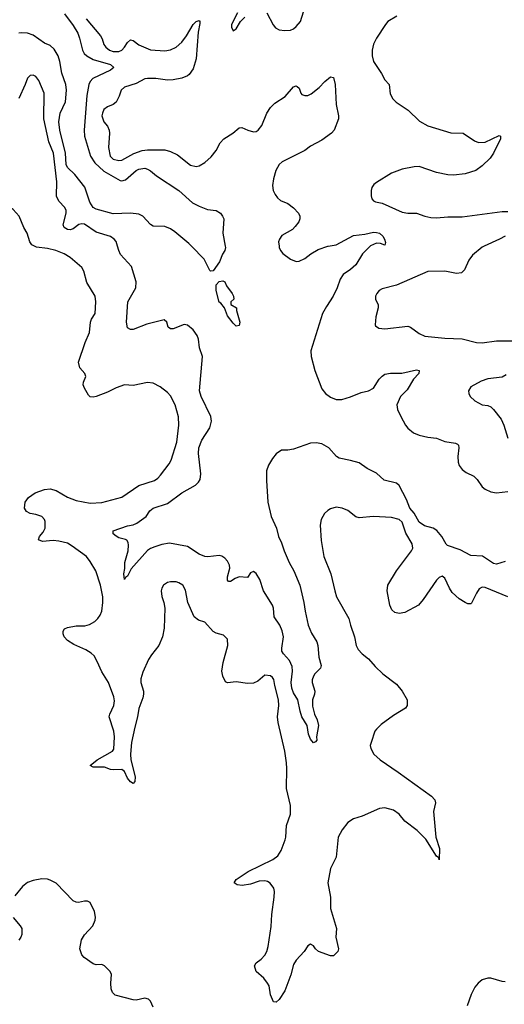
# Model space of a CAD drawing. Header units: inches. Extents: x 1682530 to 1839546, y 640742 to 791647.
# Tile 822 of 923: x 1784076 to 1787465, y 764701 to 771583. Entities that reach past the tile are written whole.
import ezdxf

# ---------------------------------------------------------------- set-up
doc = ezdxf.new("R2010")
doc.units = ezdxf.units.IN
doc.header["$MEASUREMENT"] = 0
doc.layers.add('B7786', color=7, linetype='Continuous')
doc.layers.add('B7787', color=7, linetype='Continuous')

msp = doc.modelspace()

# ---------------------------------------------------------------- linework, layer by layer
at = {"layer": 'B7786', "color": 5}
for points, elevation in [([(1787489.8, 767549.8), (1787330, 767614), (1787310, 767616.3), (1787290, 767605.6), (1787270, 767575.6), (1787235.5, 767504.5), (1787230, 767500.5), (1787210, 767500.9), (1787190, 767508.9), (1787150, 767534.6), (1787099.7, 767579.7), (1787081.1, 767610), (1787050, 767679.3), (1787030, 767694), (1787010, 767684.5), (1786990, 767664.5), (1786898.3, 767530), (1786863.9, 767490), (1786770, 767440.6), (1786730, 767432.5), (1786699.7, 767439.7), (1786678.4, 767458.4), (1786663.5, 767490), (1786644.7, 767590), (1786650.7, 767630), (1786710.6, 767730), (1786816.8, 767870), (1786825.3, 767890), (1786820.5, 767920.5), (1786775.2, 767995.2), (1786750.9, 768070), (1786729.4, 768090), (1786675.8, 768104.2), (1786550, 768109.7), (1786450, 768100.5), (1786427.2, 768107.2), (1786370, 768152.3), (1786330, 768169.4), (1786290, 768175.1), (1786250, 768165.2), (1786230, 768153.2), (1786208.1, 768131.9), (1786184.9, 768090), (1786178, 768050), (1786183.4, 767943.4), (1786201.7, 767830), (1786251.7, 767710), (1786278.7, 767590), (1786292.2, 767550), (1786378.3, 767398.3), (1786388.2, 767350), (1786418.4, 767270), (1786428.5, 767210), (1786441.8, 767181.8), (1786470, 767150.5), (1786514.7, 767114.7), (1786561.4, 767061.4), (1786616.3, 767010), (1786710, 766939.1), (1786750, 766890.7), (1786784.9, 766830), (1786785.5, 766790), (1786773, 766770), (1786690, 766719.5), (1786603.7, 766656.3), (1786570, 766625.2), (1786560.5, 766610), (1786532.7, 766530), (1786528, 766510), (1786530.5, 766490), (1786553.4, 766450), (1786597.1, 766410), (1786723.8, 766323.8), (1786955.1, 766155.1), (1786979.1, 766130), (1786983, 766110), (1786970.5, 766049.5), (1786986.4, 765870), (1787012, 765790), (1787010.4, 765710), (1787006, 765726), (1786990, 765737.2), (1786915.4, 765855.4), (1786855.8, 765915.8), (1786770, 765981.6), (1786730, 766030.9), (1786690, 766057.2), (1786630, 766074), (1786591.2, 766068.8), (1786470, 766016.8), (1786410, 765996.8), (1786370, 765972.6), (1786330, 765920.5), (1786304.1, 765870), (1786290.2, 765730), (1786250.3, 765650), (1786230.3, 765550.3), (1786248.5, 765450), (1786250.4, 765370), (1786290.5, 765230), (1786287.3, 765170), (1786304.9, 765090), (1786300.7, 765070), (1786270, 765039.3), (1786250, 765039.5), (1786166.6, 765070), (1786143.7, 765090), (1786130, 765109.2), (1786110, 765122), (1786090, 765109), (1786066, 765070), (1786010, 765009.5), (1785990, 764979.3), (1785972, 764908), (1785930, 764796), (1785890, 764734), (1785870, 764715.3), (1785850, 764718), (1785830, 764768), (1785819.5, 764830), (1785809.7, 764849.7), (1785783.3, 764883.3), (1785729.2, 764930), (1785717.2, 764970), (1785729.2, 764990), (1785763.6, 765016.4), (1785790, 765044), (1785803.6, 765070), (1785813.9, 765106.1), (1785835.7, 765244.3), (1785838.3, 765330), (1785856.3, 765450), (1785857.8, 765490), (1785853.8, 765513.8), (1785828.6, 765548.6), (1785810, 765558.9), (1785790, 765563.2), (1785750, 765561), (1785690, 765541.5), (1785631.1, 765531.1), (1785595.8, 765535.8), (1785577, 765550), (1785590, 765574.4), (1785674, 765630), (1785846.7, 765713.2), (1785881.5, 765738.5), (1785904.2, 765775.8), (1785931.8, 765850), (1785937.4, 765870), (1785942.4, 765950), (1785968.8, 766030), (1785969.8, 766089.8), (1785942.2, 766210), (1785944.6, 766350), (1785941, 766390), (1785929.8, 766469.8), (1785882.4, 766670), (1785879.8, 766710), (1785888.8, 766790), (1785886.8, 766830), (1785859.1, 766930), (1785852.4, 766972.4), (1785844.8, 766984.8), (1785830, 766996), (1785790, 767001.2), (1785740.9, 766959.1), (1785710, 766945.6), (1785670, 766942.4), (1785590, 766954.5), (1785530, 766947), (1785514.5, 766954.5), (1785495.6, 766995.6), (1785489.7, 767030), (1785498.2, 767090), (1785532, 767210), (1785530, 767253.2), (1785501.2, 767281.2), (1785450, 767294.5), (1785430, 767306.6), (1785370, 767372.3), (1785327.2, 767387.2), (1785297.2, 767410), (1785252, 767510), (1785236.6, 767596.6), (1785218, 767630), (1785190, 767647.3), (1785170, 767653.3), (1785130, 767654.7), (1785110, 767649.5), (1785082, 767630), (1785070.5, 767610), (1785066.4, 767590), (1785070, 767552), (1785084.4, 767510), (1785090.4, 767470), (1785086.3, 767330), (1785075.3, 767270), (1785050.1, 767209.9), (1784996.9, 767143.1), (1784977.2, 767110), (1784937.2, 767022.8), (1784923.8, 766976.2), (1784923.5, 766950), (1784941.4, 766890), (1784941.8, 766870), (1784936.8, 766843.2), (1784910, 766769.4), (1784900.1, 766710), (1784881, 766639), (1784857.9, 766530), (1784850.1, 766450), (1784852.7, 766410), (1784883.1, 766290), (1784880.7, 766259.3), (1784870, 766244), (1784850, 766255.1), (1784830, 766281.2), (1784810, 766329.3), (1784790, 766343), (1784730, 766339.7), (1784710, 766343), (1784670, 766359.7), (1784590, 766359.3), (1784569.2, 766369.2), (1784618, 766410), (1784724, 766470), (1784734.5, 766485.5), (1784738.7, 766570), (1784735.1, 766610), (1784701.6, 766710), (1784705.6, 766730), (1784734.7, 766790), (1784738.2, 766821.8), (1784735, 766850), (1784697.8, 766950), (1784650, 767025.1), (1784618.3, 767098.3), (1784595.9, 767135.9), (1784575.4, 767155.4), (1784538, 767178), (1784455.4, 767215.4), (1784410, 767243), (1784388.2, 767270), (1784380.6, 767290), (1784380.2, 767310), (1784390, 767324.4), (1784410, 767334.1), (1784470, 767345.4), (1784532.6, 767347.4), (1784564.6, 767355.4), (1784602.5, 767377.5), (1784623.2, 767396.8), (1784638.8, 767421.2), (1784649.8, 767450), (1784658.5, 767510), (1784657.7, 767550), (1784641.2, 767630), (1784607.6, 767730), (1784570, 767797), (1784544.2, 767830), (1784444.1, 767904.1), (1784410, 767923.4), (1784350, 767938.6), (1784310, 767942.4), (1784236.2, 767936.2), (1784208.4, 767948.5), (1784215.1, 767970), (1784239.5, 768000.5), (1784254, 768030), (1784255.3, 768075.3), (1784249.7, 768090), (1784230, 768111.2), (1784190, 768125.1), (1784150, 768131.3), (1784124.5, 768144.5), (1784109.8, 768170), (1784114.5, 768210), (1784137.5, 768242.5), (1784184.4, 768275.6), (1784250, 768299.6), (1784290, 768303.2), (1784331.9, 768291.9), (1784410, 768244.9), (1784470, 768222.3), (1784570, 768204.6), (1784650, 768207.7), (1784790, 768245.5), (1784910, 768326.3), (1785017.6, 768362.4), (1785041.4, 768378.6), (1785060.6, 768399.4), (1785122, 768478), (1785136.1, 768503.9), (1785175.6, 768630), (1785188.7, 768750), (1785186.7, 768806.7), (1785163.1, 768890), (1785130, 768953.6), (1785110, 768976.3), (1785057.5, 769017.5), (1785010, 769042.9), (1784970, 769047.6), (1784870, 769025.6), (1784810, 769031.2), (1784750, 769010.9), (1784690, 768980.4), (1784610, 768948.4), (1784590, 768944.7), (1784570, 768947), (1784557.6, 768957.6), (1784528.2, 769008.2), (1784520.7, 769030), (1784522, 769050), (1784538.4, 769090), (1784536.9, 769096.9), (1784532.3, 769110), (1784496.2, 769150), (1784486.6, 769190), (1784533.3, 769326.7), (1784563.9, 769396.1), (1784571.5, 769470), (1784578.7, 769490), (1784603.6, 769530), (1784609.6, 769610.4), (1784604.2, 769650), (1784546.6, 769746.6), (1784525, 769825), (1784511.2, 769850), (1784430, 769921.1), (1784386.7, 769946.7), (1784329.4, 769970), (1784270, 769984.5), (1784193.4, 769993.4), (1784180.4, 770000)], 780), ([(1787470, 767795.9), (1787410, 767778.1), (1787390, 767781.9), (1787313.2, 767833.2), (1787230, 767837.7), (1787156.7, 767876.7), (1787067.7, 767907.7), (1787057.5, 767917.5), (1787028.5, 767970), (1786992.3, 768012.3), (1786968.2, 768028.2), (1786906.4, 768046.4), (1786870, 768071.1), (1786833.8, 768133.8), (1786804.7, 768170), (1786780.2, 768230), (1786730, 768328), (1786710, 768343.5), (1786624.4, 768364.4), (1786570, 768413.1), (1786505.7, 768445.7), (1786450, 768484.7), (1786390, 768503.1), (1786310, 768518), (1786290.7, 768530.7), (1786238, 768590), (1786190, 768618.8), (1786150, 768626), (1786110, 768623.1), (1785990, 768580.4), (1785950, 768573.7), (1785906.5, 768573.5), (1785870, 768547.8), (1785843.1, 768516.9), (1785814.9, 768470), (1785802.8, 768430), (1785801.1, 768361.1), (1785810.3, 768209.7), (1785835, 768110), (1785871.1, 768030), (1785886.8, 767970), (1785906.9, 767926.9), (1785924.6, 767870), (1785959.8, 767790), (1785993.7, 767730), (1786034.9, 767630), (1786064, 767510), (1786071.7, 767450), (1786093.7, 767350), (1786115.6, 767295.6), (1786155, 767235), (1786162, 767210), (1786167.1, 767127.1), (1786184, 767070), (1786178.8, 767050), (1786139.1, 767010), (1786130, 766994), (1786121.6, 766970), (1786120.4, 766950), (1786139.3, 766890), (1786138, 766870), (1786124.4, 766830), (1786124.2, 766784.2), (1786137.1, 766730), (1786155.5, 766690), (1786164.9, 766650), (1786150.6, 766570), (1786153.7, 766546.3), (1786145.4, 766534.6), (1786130, 766528.7), (1786110, 766555.3), (1786094.5, 766590), (1786086, 766650), (1786049.6, 766710.4), (1786036.2, 766750), (1786022.2, 766830), (1785990, 766878.4), (1785978.2, 766910), (1785974.6, 766950), (1785983.4, 767030), (1785981.5, 767061.5), (1785963.2, 767103.2), (1785919.7, 767150), (1785909.8, 767170), (1785908.3, 767190), (1785919.9, 767270), (1785912.4, 767312.4), (1785896.3, 767350), (1785856.7, 767410), (1785849.9, 767469.9), (1785843, 767490), (1785780.2, 767590), (1785754.2, 767670), (1785730, 767711.1), (1785710, 767727.3), (1785690, 767716), (1785670, 767683.7), (1785610, 767688.5), (1785582.7, 767677.3), (1785550, 767656), (1785536.4, 767656.4), (1785530, 767666), (1785529.6, 767689.6), (1785546.3, 767750), (1785544.2, 767770), (1785530, 767798), (1785510, 767819.3), (1785490, 767832.7), (1785470, 767837.2), (1785392.4, 767827.6), (1785370, 767831.6), (1785330, 767848.2), (1785250, 767902), (1785124.6, 767924.6), (1785070, 767915.1), (1785020.3, 767899.7), (1784990, 767887.6), (1784970, 767873.7), (1784855.8, 767744.2), (1784830, 767694), (1784816.8, 767683.2), (1784809.4, 767669.4), (1784803.6, 767710), (1784811.7, 767748.3), (1784812.2, 767790), (1784835, 767870), (1784837.4, 767910), (1784833.6, 767930), (1784824.8, 767944.8), (1784815.3, 767950), (1784770, 767960.7), (1784750, 767972.3), (1784729.4, 767990), (1784728.7, 768010), (1784830, 768046.4), (1784870, 768052), (1784896.2, 768063.8), (1784959.7, 768110), (1784987.2, 768150), (1785010, 768167.9), (1785110, 768201.3), (1785210, 768277.2), (1785306.3, 768330), (1785327.1, 768350), (1785338.5, 768370), (1785343.5, 768410), (1785326.6, 768550), (1785329.8, 768590), (1785350, 768643.1), (1785406.2, 768730), (1785417, 768777), (1785412, 768810), (1785345.8, 768950), (1785334.4, 768990), (1785354.4, 769230), (1785333.4, 769290), (1785325.5, 769350), (1785316.7, 769376.8), (1785290, 769416.4), (1785250, 769448.4), (1785226.5, 769453.5), (1785150, 769423.1), (1785130, 769421.6), (1785113.8, 769433.8), (1785106, 769470), (1785086, 769486), (1784964.6, 769455.4), (1784870, 769418), (1784850, 769418), (1784830, 769429.3), (1784822, 769470), (1784831.2, 769610), (1784888.4, 769710), (1784891, 769750), (1784856.9, 769856.9), (1784782, 769942), (1784769, 769969), (1784759.6, 770000)], 760), ([(1785513.5, 770000), (1785515.5, 769990), (1785510, 769968.7), (1785495.2, 769944.8), (1785472.2, 769890), (1785430, 769828.2), (1785410, 769826), (1785406, 769830), (1785366, 769910), (1785278.1, 770000)], 740), ([(1785889.5, 770000), (1785890.4, 769990), (1785899.3, 769970), (1785917.3, 769950), (1785970, 769908.2), (1786010, 769893), (1786030, 769896.4), (1786070, 769914.4), (1786112.6, 769947.4), (1786164.1, 769975.9), (1786230, 769999.6), (1786232, 770000)], 760), ([(1786528, 770000), (1786474.3, 769945.7), (1786426.5, 769870), (1786390, 769838), (1786337.8, 769802.2), (1786317, 769770), (1786297, 769710), (1786268.8, 769650), (1786220.7, 769579.3), (1786193.8, 769530), (1786112.1, 769268), (1786114.7, 769230), (1786139.2, 769130), (1786190, 769003.1), (1786214.9, 768970), (1786250, 768944.4), (1786290, 768927.5), (1786329.1, 768929.1), (1786390, 768947), (1786463.8, 768976.2), (1786516.3, 768990), (1786550, 769007), (1786589.3, 769070.7), (1786610, 769092.6), (1786630, 769104.4), (1786670, 769111.4), (1786748.6, 769111.4), (1786850, 769134.9), (1786870.5, 769130.5), (1786866.8, 769110), (1786828.8, 769071.2), (1786785, 768995), (1786739.5, 768950), (1786713.4, 768890), (1786718.9, 768858.9), (1786740.3, 768810), (1786772.8, 768750), (1786790, 768727.6), (1786830, 768696.5), (1786870, 768679), (1786930, 768664), (1786990, 768659), (1787050, 768636), (1787122.8, 768622.8), (1787136.5, 768616.5), (1787144, 768610), (1787148, 768590), (1787139.5, 768530), (1787142.4, 768490), (1787150, 768466.8), (1787170, 768439.1), (1787199, 768419), (1787252.1, 768392.1), (1787274.4, 768370), (1787310, 768318), (1787330, 768302.4), (1787370, 768283), (1787410, 768276.4), (1787490, 768284.9)], 760), ([(1787325, 770000), (1787310, 769993.3), (1787242.9, 769937.1), (1787216.9, 769903.1), (1787186.1, 769833.9), (1787165.5, 769814.5), (1787130, 769809.7), (1787050, 769826), (1786930, 769822), (1786710, 769728.3), (1786610, 769702), (1786590.5, 769690), (1786573, 769670), (1786564.4, 769650), (1786564.4, 769630), (1786582.4, 769590), (1786582.4, 769570), (1786565.5, 769505.5), (1786561, 769450), (1786563.5, 769443.5), (1786587.7, 769427.7), (1786630, 769423), (1786790, 769440.4), (1786810, 769434.9), (1786870.5, 769390), (1786910, 769371.6), (1787050, 769356.5), (1787170, 769351.3), (1787270, 769326.2), (1787310, 769325.4), (1787410, 769337.5), (1787550, 769339.6)], 780), ([(1787478.2, 769101.8), (1787450, 769084.7), (1787350, 769072.6), (1787302.5, 769057.5), (1787230, 769017.2), (1787214.8, 768990), (1787216, 768970), (1787226, 768950), (1787258.5, 768918.5), (1787310, 768890.5), (1787350, 768885.5), (1787370, 768878), (1787390, 768859.3), (1787442, 768790), (1787462.6, 768750), (1787490, 768658.8)], 780), ([(1785010, 764682), (1784990, 764722), (1784976.6, 764736.6), (1784950, 764743.7), (1784890, 764731.2), (1784870, 764732.4), (1784744.3, 764764.3), (1784724.6, 764784.6), (1784715.5, 764810), (1784712.8, 764850), (1784718, 764910), (1784709.2, 764930), (1784669.8, 764969.8), (1784650, 764978.3), (1784610, 764976.3), (1784590, 764984.2), (1784527.5, 765027.5), (1784510, 765047.6), (1784497.7, 765090), (1784508.8, 765151.2), (1784530, 765186), (1784587.3, 765250), (1784603.6, 765290), (1784605.6, 765310), (1784599.6, 765350), (1784570, 765413.2), (1784550, 765422.7), (1784530, 765422.7), (1784487.5, 765412.5), (1784470, 765414.5), (1784450, 765424.5), (1784330, 765547.6), (1784289.7, 765569.7), (1784270, 765576.3), (1784230, 765578.5), (1784170, 765566), (1784130, 765552.8), (1784095.1, 765524.9), (1784041.5, 765458.5)], 820), ([(1784030, 765307.7), (1784079.3, 765250), (1784090.4, 765230), (1784090.4, 765189.6), (1784084.9, 765170), (1784071, 765150)], 820), ([(1787470, 764857.6), (1787450, 764860.5), (1787370, 764884.7), (1787350, 764884.7), (1787310, 764873.3), (1787282.4, 764850), (1787259.6, 764820.4), (1787232.2, 764770), (1787205.7, 764690)], 820)]:
    msp.add_lwpolyline(points, dxfattribs=dict(at, elevation=elevation))
at = {"layer": 'B7786', "color": 5, "elevation": 740}
msp.add_lwpolyline([(1785590, 769442), (1785570, 769462), (1785530, 769514), (1785509.2, 769569.2), (1785482, 769602), (1785470, 769608.7), (1785449.7, 769690), (1785449.8, 769730), (1785470, 769753.4), (1785496.7, 769756.7), (1785510.6, 769750.6), (1785522, 769722), (1785562, 769670), (1785572, 769650), (1785574, 769630), (1785552, 769610), (1785552.7, 769592.7), (1785592, 769570), (1785592, 769550), (1785616, 769470), (1785610, 769446)], close=True, dxfattribs=at)
at = {"layer": 'B7787', "color": 5}
for points, elevation in [([(1784390, 771623.2), (1784450, 771543.5), (1784481.9, 771490), (1784495, 771455), (1784514.6, 771370), (1784527.7, 771347.7), (1784545, 771330), (1784590, 771304.1), (1784712.2, 771270), (1784734.4, 771250), (1784710.4, 771230), (1784587.6, 771172.4), (1784568, 771151.9), (1784560.1, 771130), (1784546.7, 771053.2), (1784526.5, 770810), (1784530.1, 770770), (1784570.1, 770630), (1784601.9, 770581.9), (1784664.1, 770524.1), (1784779.6, 770459.7), (1784790, 770457.3), (1784815.8, 770464.2), (1784890, 770528.3), (1784910, 770538), (1784950, 770544.7), (1784970, 770538.5), (1784990, 770527.2), (1785031.8, 770491.8), (1785188.8, 770390), (1785283.4, 770303.4), (1785330, 770278.7), (1785390, 770257.1), (1785450, 770250.2), (1785479.6, 770230), (1785495.3, 770210), (1785503, 770190), (1785495.8, 770090), (1785513.5, 770000)], 740), ([(1785598.3, 771630), (1785556.3, 771550), (1785557.3, 771530), (1785570, 771506), (1785590, 771518.8), (1785619.5, 771570), (1785650, 771600.4)], 780), ([(1785804.2, 771630), (1785848.2, 771548.2), (1785865.5, 771525.5), (1785890, 771512.4), (1785930, 771506.4), (1785970, 771510.4), (1785990, 771518.4), (1786010, 771534.4), (1786038.7, 771570), (1786061.1, 771638.9)], 780), ([(1786713.3, 771606.7), (1786650.7, 771570), (1786633, 771550), (1786570, 771453.2), (1786549.1, 771410.9), (1786540.3, 771370), (1786541.3, 771330), (1786550.3, 771290), (1786607.2, 771207.2), (1786630, 771162), (1786658.7, 771130), (1786665.9, 771065.9), (1786684.9, 771030), (1786707.6, 771007.6), (1786791.7, 770951.7), (1786872.7, 770872.7), (1786930, 770840.9), (1787090, 770791.7), (1787176, 770790), (1787255.8, 770735.8), (1787285.4, 770725.4), (1787330, 770726.5), (1787430, 770773), (1787438, 770770), (1787439.3, 770750), (1787390.3, 770650), (1787365.8, 770614.2), (1787310, 770560.5), (1787264.9, 770530), (1787190, 770505.6), (1787110, 770496.5), (1787070, 770498.4), (1786990, 770515.9), (1786870, 770556.8), (1786834.7, 770554.8), (1786750, 770539.4), (1786676.3, 770510), (1786570, 770445.6), (1786552.7, 770430), (1786539.5, 770410), (1786534, 770390), (1786533, 770353), (1786539.1, 770330), (1786550, 770317.3), (1786564.7, 770310), (1786610, 770300.4), (1786750, 770238.9), (1786790, 770230.3), (1786850, 770230.3), (1786909, 770209), (1786950, 770200.7), (1786990, 770199.2), (1787070, 770206), (1787170, 770204.6), (1787450, 770242.8), (1787490, 770243.1)], 780), ([(1784541, 771590), (1784641.2, 771470), (1784652.3, 771450), (1784664.5, 771410), (1784677.8, 771390), (1784704.9, 771370), (1784730, 771361), (1784770, 771361.2), (1784790.4, 771369.6), (1784809.8, 771390), (1784830, 771423.7), (1784850, 771441.7), (1784870, 771437.3), (1784910, 771406.9), (1784990, 771372), (1785090, 771365.8), (1785130, 771372.7), (1785170, 771390.2), (1785210, 771426.9), (1785241.6, 771470), (1785290, 771550.4), (1785309.8, 771570.2), (1785330, 771577.3), (1785336.3, 771570), (1785336.7, 771556.7), (1785324.7, 771495.3), (1785311.1, 771310), (1785290, 771240.7), (1785261, 771199), (1785250, 771189.7), (1785210, 771173.8), (1785150, 771162), (1785110, 771161.4), (1785028.6, 771171.4), (1784970, 771173), (1784950, 771168.8), (1784890, 771136.8), (1784808.2, 771111.8), (1784786.4, 771090), (1784772.3, 771047.7), (1784750, 771007.3), (1784729, 770991), (1784690, 770974.7), (1784665.6, 770954.4), (1784654, 770930), (1784651.4, 770910), (1784664.6, 770870), (1784690, 770838.4), (1784701.8, 770810), (1784704.5, 770790), (1784696.3, 770690), (1784709.6, 770629.6), (1784730, 770609.3), (1784770, 770599.3), (1784790, 770602.3), (1784873.1, 770646.9), (1784931.8, 770668.2), (1784970, 770674.4), (1785090, 770673.6), (1785130, 770662.8), (1785178.6, 770638.6), (1785270, 770565.5), (1785310, 770556.5), (1785330, 770561.1), (1785370, 770584.4), (1785414.5, 770625.5), (1785451, 770669), (1785477.4, 770722.6), (1785503.7, 770750), (1785566, 770790), (1785610, 770827.7), (1785630, 770830.6), (1785671, 770810), (1785710, 770798.4), (1785730, 770800.4), (1785743.7, 770810), (1785770, 770843), (1785803.9, 770930), (1785829.7, 770970), (1785861.2, 770998.8), (1785933.4, 771046.6), (1785990, 771113.4), (1786010, 771120.7), (1786016.7, 771116.7), (1786030, 771104.7), (1786041.6, 771070), (1786050, 771060.5), (1786070, 771052.4), (1786090, 771053.7), (1786114.5, 771065.5), (1786170.9, 771109.1), (1786210, 771150.4), (1786250, 771184), (1786270, 771178), (1786283.1, 771130), (1786288.4, 770990), (1786306, 770910), (1786305.5, 770890), (1786275.8, 770810), (1786256.4, 770790), (1786190, 770740.4), (1786110, 770698.8), (1786070, 770669.8), (1785911.4, 770588.6), (1785890.2, 770570), (1785866.4, 770530), (1785850.2, 770470), (1785844.7, 770424.7), (1785848.7, 770390), (1785861.8, 770361.8), (1785878.6, 770338.6), (1785899.9, 770319.9), (1785950, 770298.4), (1785990, 770267), (1786025.3, 770230), (1786034.3, 770210), (1786034.6, 770190), (1786027, 770170), (1786003.4, 770136.6), (1785982.8, 770117.3), (1785910, 770074), (1785892.7, 770050), (1785886.7, 770030), (1785889.5, 770000)], 760), ([(1785278.1, 770000), (1785259.3, 770019.3), (1785161.4, 770101.4), (1785130, 770122), (1785090, 770138.7), (1785010, 770139.5), (1784990, 770151.8), (1784936.3, 770210), (1784910, 770222.8), (1784850, 770231.5), (1784730, 770225.5), (1784610, 770258.5), (1784590, 770271), (1784566.6, 770306.6), (1784532.1, 770412.1), (1784461.4, 770501.4), (1784410, 770549.9), (1784401.7, 770570), (1784396.5, 770650), (1784357.1, 770810), (1784350.3, 770870), (1784359.7, 770930), (1784397.1, 771010), (1784404.2, 771090), (1784398.1, 771130), (1784371.3, 771210), (1784356.6, 771290), (1784344, 771330), (1784317.9, 771377.9), (1784290, 771402.2), (1784250, 771418.5), (1784170, 771474.5), (1784130, 771488.3), (1784090, 771491.5), (1784070, 771487.7)], 740), ([(1784759.6, 770000), (1784750, 770031.8), (1784736.3, 770050), (1784710, 770068.2), (1784610, 770098.9), (1784530, 770152.9), (1784510, 770156.2), (1784490, 770151.7), (1784450, 770122), (1784430, 770114.2), (1784410, 770115.5), (1784386, 770130), (1784379.3, 770150), (1784401.5, 770230), (1784400.5, 770250), (1784391.6, 770270), (1784350, 770314.3), (1784334, 770350), (1784335.5, 770450), (1784311.9, 770650), (1784280.3, 770730), (1784244.4, 770890), (1784248.2, 771070), (1784210, 771159), (1784190, 771185.2), (1784170, 771196), (1784150, 771193.2), (1784130, 771175.3), (1784114.9, 771130), (1784070, 771032.7)], 760), ([(1784180.4, 770000), (1784160.7, 770010), (1784147.8, 770030), (1784128, 770090), (1784104.2, 770130), (1784071.6, 770210), (1784030, 770256), (1784010, 770269.3), (1783990, 770272.7), (1783910, 770262.7), (1783850, 770273.2), (1783750, 770274.5), (1783705.2, 770290), (1783630, 770344), (1783590, 770349), (1783570, 770329), (1783530.5, 770270), (1783408.9, 770150), (1783353.1, 770066.9), (1783300.3, 770010), (1783294.2, 770000)], 780), ([(1786232, 770000), (1786290, 770010.3), (1786410, 770075.6), (1786490, 770083.6), (1786550, 770097.6), (1786570, 770096.1), (1786592.7, 770090), (1786615.8, 770070), (1786628, 770050), (1786635.2, 770024.8), (1786630, 770006), (1786598, 770018), (1786570, 770022), (1786530, 770002), (1786528, 770000)], 760), ([(1787470.4, 770070), (1787432.1, 770047.9), (1787325, 770000)], 780)]:
    msp.add_lwpolyline(points, dxfattribs=dict(at, elevation=elevation))

doc.saveas('drawing.dxf')
